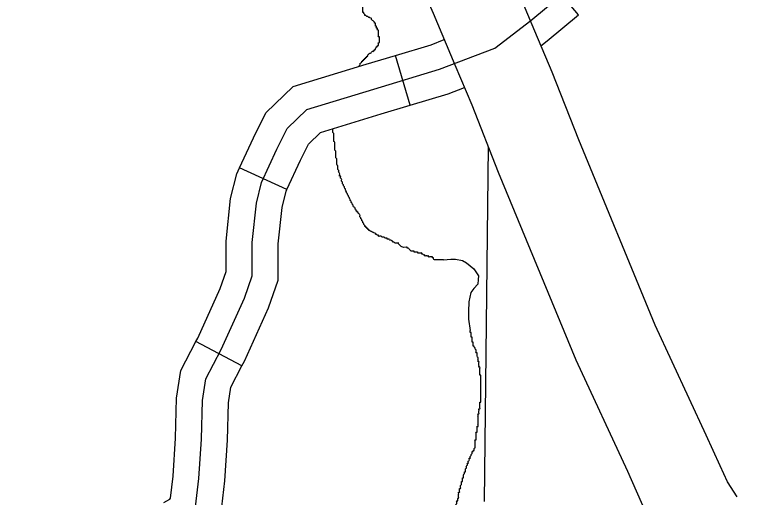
# Model space of a CAD drawing. Extents: x 813775 to 1157140, y 1757555 to 1979907.
# Drawn here: x 1039048 to 1043276, y 1809176 to 1811959 of the extents above; entities that cross this region are included whole.
import ezdxf

# ---------------------------------------------------------------- set-up
doc = ezdxf.new("R2010")
doc.units = 0
for name, color, linetype in [('Level 10', 7, 'Continuous'), ('Level 32', 7, 'Continuous'), ('Level 35', 7, 'Continuous'), ('Level 5', 7, 'Continuous')]:
    doc.layers.add(name, color=color, linetype=linetype)

msp = doc.modelspace()

# ---------------------------------------------------------------- linework, layer by layer
at = {"layer": 'Level 10'}
for points in [[(1041815, 1811765.7), (1042022.3, 1811924), (1042293.8, 1812151.3), (1042599.9, 1812413.2), (1042955.2, 1812744.2), (1043276.1, 1813113.2)], [(1043211.6, 1809179.1), (1043157, 1809264.6), (1043113, 1809357.3), (1043034, 1809534.5), (1042739.7, 1810168.6), (1042298.8, 1811237.2), (1042145, 1811627.4), (1042045.4, 1811862.7), (1041918.5, 1812166.2), (1041751.1, 1812542.1)], [(1041290.7, 1812346.8), (1041459.5, 1811968.1), (1041584.5, 1811668.8), (1041682.1, 1811438.2), (1041835.1, 1811050.2), (1042281.6, 1809967.9), (1042578.9, 1809327.4), (1042658.7, 1809148.3), (1042718.8, 1809021.8), (1042790.2, 1808910)], [(1040149.5, 1809859.9), (1040238.3, 1810027.9), (1040371.6, 1810324.4), (1040416, 1810452.8), (1040416, 1810645.5), (1040440.7, 1810872.8), (1040470.3, 1810991.4), (1040559.1, 1811184.1), (1040618.4, 1811302.6), (1040731.9, 1811411.3), (1041116.9, 1811529.9), (1041497, 1811643.6), (1041815, 1811765.7)], [(1038057.6, 1806940.5), (1038393.2, 1807172.7), (1038689.4, 1807400), (1038867.1, 1807612.5), (1039094.1, 1807899), (1039380.4, 1808220.2), (1039537.4, 1808454.3), (1039823.7, 1808899), (1039937.2, 1808987.9), (1040050.7, 1809057.1), (1040090.2, 1809121.3), (1040110, 1809284.4), (1040124.8, 1809511.6), (1040129.7, 1809734), (1040149.5, 1809859.9)]]:
    msp.add_lwpolyline(points, dxfattribs=at)
at = {"layer": 'Level 32'}
for p, q in [((1042297.2, 1811958.5), (1042104.7, 1812188.6)), ((1041327.7, 1811436.4), (1041241.8, 1811723.8)), ((1040616.5, 1810950.3), (1040344.1, 1811075.9)), ((1040358, 1809933.4), (1040092.8, 1810073.7))]:
    msp.add_line(p, q, dxfattribs=at)
for points in [[(1042080.5, 1811779.7), (1042116, 1811806.8), (1042297.2, 1811958.5)], [(1041241.8, 1811723.8), (1041448.5, 1811785.6), (1041523.6, 1811814.5)], [(1040344.1, 1811075.9), (1040423.9, 1811249), (1040495.8, 1811393), (1040653.8, 1811544.2), (1041073.3, 1811673.5), (1041241.8, 1811723.8)], [(1041327.7, 1811436.4), (1041545.4, 1811501.5), (1041640, 1811537.8)], [(1040616.5, 1810950.3), (1040694.4, 1811119.1), (1040740.9, 1811212.3), (1040810, 1811278.4), (1041160.5, 1811386.4), (1041327.7, 1811436.4)], [(1040092.8, 1810073.7), (1040103.5, 1810093.8), (1040232, 1810379.8), (1040266, 1810478), (1040266, 1810653.6), (1040292.7, 1810899.2), (1040328.2, 1811041.4), (1040344.1, 1811075.9)], [(1040358, 1809933.4), (1040373.1, 1809962), (1040511.1, 1810269), (1040566, 1810427.6), (1040566, 1810637.4), (1040588.7, 1810846.4), (1040612.4, 1810941.4), (1040616.5, 1810950.3)], [(1039907.6, 1809145.5), (1039941.9, 1809166.4), (1039945.3, 1809171.9), (1039960.6, 1809298.3), (1039974.9, 1809518.2), (1039980, 1809747.3), (1040005.1, 1809907.9), (1040092.8, 1810073.7)], [(1040063.7, 1808889.3), (1040159.6, 1808947.8), (1040235.2, 1809070.7), (1040259.4, 1809270.5), (1040274.7, 1809505.1), (1040279.5, 1809720.6), (1040293.8, 1809812), (1040358, 1809933.4)]]:
    msp.add_lwpolyline(points, dxfattribs=at)
at = {"layer": 'Level 35'}
msp.add_lwpolyline([(1041520.3, 1810545.2), (1041561.3, 1810548.3), (1041587.6, 1810549.4), (1041628.6, 1810541.4), (1041652.6, 1810528.9), (1041693.6, 1810493.5), (1041721, 1810453.5), (1041719.9, 1810431.8), (1041716.5, 1810404.4), (1041694.8, 1810379.3), (1041677.7, 1810357.6), (1041666.3, 1810302.8), (1041662.8, 1810246.8), (1041662.8, 1810202.3), (1041673.6, 1810137.2)], dxfattribs=at)
for points in [[(1041099.5, 1811937), (1041093.9, 1811942.6), (1041088.3, 1811942.6), (1041082.7, 1811948.1), (1041077.2, 1811948.1), (1041071.6, 1811953.7), (1041066, 1811953.7), (1041066, 1811959.3), (1041060.4, 1811964.9), (1041060.4, 1811970.5), (1041054.8, 1811970.5), (1041054.8, 1811976), (1041054.8, 1811981.6), (1041054.8, 1811987.2), (1041054.8, 1811992.8), (1041054.8, 1811998.4), (1041054.8, 1812004), (1041054.8, 1812009.5), (1041054.8, 1812015.1), (1041054.8, 1812020.7), (1041054.8, 1812026.3), (1041054.8, 1812031.9), (1041054.8, 1812037.4), (1041054.8, 1812043), (1041054.8, 1812048.6), (1041054.8, 1812054.2), (1041054.8, 1812059.8), (1041060.4, 1812065.3), (1041060.4, 1812070.9), (1041066, 1812070.9), (1041066, 1812076.5), (1041066, 1812082.1), (1041071.6, 1812082.1), (1041071.6, 1812087.7), (1041077.2, 1812087.7), (1041082.7, 1812093.3), (1041088.3, 1812093.3), (1041088.3, 1812098.8), (1041093.9, 1812098.8), (1041099.5, 1812104.4), (1041105.1, 1812104.4), (1041105.1, 1812110), (1041110.6, 1812110), (1041110.6, 1812115.6), (1041116.2, 1812115.6), (1041116.2, 1812121.2), (1041121.8, 1812121.2), (1041121.8, 1812126.7), (1041127.4, 1812126.7), (1041127.4, 1812132.3), (1041127.4, 1812137.9), (1041132.9, 1812137.9), (1041132.9, 1812143.5), (1041138.5, 1812149.1), (1041138.5, 1812154.6), (1041144.1, 1812160.2), (1041144.1, 1812165.8), (1041144.1, 1812171.4), (1041149.7, 1812171.4), (1041149.7, 1812177), (1041149.7, 1812182.6), (1041155.3, 1812188.1), (1041155.3, 1812193.7), (1041155.3, 1812199.3), (1041155.3, 1812204.9), (1041155.3, 1812210.5), (1041155.3, 1812216), (1041155.3, 1812221.6), (1041155.3, 1812227.2), (1041155.3, 1812232.8), (1041155.3, 1812238.4), (1041149.7, 1812238.4), (1041149.7, 1812243.9), (1041149.7, 1812249.5), (1041144.1, 1812255.1), (1041144.1, 1812260.7), (1041138.5, 1812260.7), (1041138.5, 1812266.3), (1041138.5, 1812271.9), (1041138.5, 1812277.4), (1041132.9, 1812277.4), (1041132.9, 1812283), (1041132.9, 1812288.6), (1041132.9, 1812294.2), (1041132.9, 1812299.8), (1041132.9, 1812305.3), (1041132.9, 1812310.9), (1041132.9, 1812316.5), (1041132.9, 1812322.1), (1041132.9, 1812327.7), (1041132.9, 1812333.2)], [(1041032.6, 1811660.4), (1041032.5, 1811663.5), (1041038.1, 1811669.1), (1041038.1, 1811674.7), (1041043.7, 1811680.2), (1041049.3, 1811685.8), (1041049.3, 1811691.4), (1041054.8, 1811691.4), (1041054.8, 1811697), (1041060.4, 1811697), (1041060.4, 1811702.6), (1041066, 1811702.6), (1041066, 1811708.1), (1041071.6, 1811708.1), (1041071.6, 1811713.7), (1041077.2, 1811713.7), (1041077.2, 1811719.3), (1041082.7, 1811719.3), (1041082.7, 1811724.9), (1041088.3, 1811730.5), (1041093.9, 1811736), (1041099.5, 1811736), (1041105.1, 1811741.6), (1041110.6, 1811747.2), (1041116.2, 1811747.2), (1041116.2, 1811752.8), (1041121.8, 1811752.8), (1041121.8, 1811758.4), (1041127.4, 1811758.4), (1041127.4, 1811764), (1041132.9, 1811769.5), (1041132.9, 1811775.1), (1041138.5, 1811775.1), (1041138.5, 1811780.7), (1041144.1, 1811780.7), (1041144.1, 1811786.3), (1041144.1, 1811791.9), (1041144.1, 1811797.4), (1041149.7, 1811797.4), (1041149.7, 1811803), (1041149.7, 1811808.6), (1041149.7, 1811814.2), (1041149.7, 1811819.8), (1041149.7, 1811825.3), (1041149.7, 1811830.9), (1041144.1, 1811830.9), (1041144.1, 1811836.5), (1041144.1, 1811842.1), (1041144.1, 1811847.7), (1041144.1, 1811853.3), (1041144.1, 1811858.8), (1041144.1, 1811864.4), (1041144.1, 1811870), (1041138.5, 1811870), (1041138.5, 1811875.6), (1041138.5, 1811881.2), (1041132.9, 1811881.2), (1041132.9, 1811886.7), (1041132.9, 1811892.3), (1041127.4, 1811892.3), (1041127.4, 1811897.9), (1041127.4, 1811903.5), (1041127.4, 1811909.1), (1041121.8, 1811909.1), (1041121.8, 1811914.7), (1041116.2, 1811920.2), (1041110.6, 1811925.8), (1041105.1, 1811931.4), (1041105.1, 1811937), (1041099.5, 1811937)], [(1040937.7, 1810993.7), (1040932.1, 1810999.3), (1040932.1, 1811004.9), (1040932.1, 1811010.5), (1040926.5, 1811016.1), (1040926.5, 1811021.6), (1040926.5, 1811027.2), (1040920.9, 1811027.2), (1040920.9, 1811032.8), (1040920.9, 1811038.4), (1040920.9, 1811044), (1040915.4, 1811049.5), (1040915.4, 1811055.1), (1040915.4, 1811060.7), (1040909.8, 1811066.3), (1040909.8, 1811071.9), (1040909.8, 1811077.5), (1040909.8, 1811083), (1040909.8, 1811088.6), (1040904.2, 1811094.2), (1040904.2, 1811099.8), (1040904.2, 1811105.4), (1040904.2, 1811110.9), (1040904.2, 1811116.5), (1040904.2, 1811122.1), (1040904.2, 1811127.7), (1040898.6, 1811133.3), (1040898.6, 1811138.8), (1040898.6, 1811150), (1040898.6, 1811155.6), (1040898.6, 1811161.2), (1040898.6, 1811166.8), (1040898.6, 1811172.3), (1040893.1, 1811177.9), (1040893.1, 1811183.5), (1040893.1, 1811189.1), (1040893.1, 1811194.7), (1040893.1, 1811200.2), (1040893.1, 1811205.8), (1040893.1, 1811217), (1040893.1, 1811222.6), (1040887.5, 1811228.1), (1040887.5, 1811233.7), (1040887.5, 1811239.3), (1040887.5, 1811244.9), (1040887.5, 1811250.5), (1040887.5, 1811256.1), (1040887.5, 1811261.6), (1040887.5, 1811267.2), (1040887.5, 1811272.8), (1040881.9, 1811278.4), (1040881.9, 1811284), (1040881.9, 1811289.5), (1040881.9, 1811295.1), (1040881.9, 1811300.4)], [(1041261.3, 1810642.1), (1041255.7, 1810642.1), (1041250.1, 1810642.1), (1041244.5, 1810642.1), (1041238.9, 1810642.1), (1041233.4, 1810647.7), (1041227.8, 1810647.7), (1041227.8, 1810653.3), (1041222.2, 1810653.3), (1041216.6, 1810658.9), (1041211, 1810658.9), (1041205.5, 1810664.4), (1041199.9, 1810664.4), (1041194.3, 1810664.4), (1041194.3, 1810670), (1041188.7, 1810670), (1041183.2, 1810670), (1041177.6, 1810675.6), (1041172, 1810675.6), (1041166.4, 1810675.6), (1041160.8, 1810681.2), (1041155.3, 1810681.2), (1041149.7, 1810681.2), (1041144.1, 1810681.2), (1041144.1, 1810686.8), (1041138.5, 1810686.8), (1041132.9, 1810692.3), (1041127.4, 1810692.3), (1041127.4, 1810697.9), (1041121.8, 1810697.9), (1041116.2, 1810703.5), (1041110.6, 1810703.5), (1041105.1, 1810709.1), (1041099.5, 1810709.1), (1041093.9, 1810714.7), (1041088.3, 1810714.7), (1041088.3, 1810720.2), (1041082.7, 1810720.2), (1041082.7, 1810725.8), (1041077.2, 1810725.8), (1041077.2, 1810731.4), (1041071.6, 1810731.4), (1041071.6, 1810737), (1041066, 1810737), (1041066, 1810742.6), (1041060.4, 1810748.2), (1041060.4, 1810753.7), (1041054.8, 1810759.3), (1041054.8, 1810764.9), (1041049.3, 1810770.5), (1041049.3, 1810776.1), (1041043.7, 1810781.6), (1041043.7, 1810787.2), (1041038.1, 1810792.8), (1041038.1, 1810798.4), (1041038.1, 1810804), (1041032.5, 1810809.5), (1041026.9, 1810815.1), (1041026.9, 1810820.7), (1041021.4, 1810820.7), (1041021.4, 1810826.3), (1041015.8, 1810826.3), (1041015.8, 1810831.9), (1041010.2, 1810837.5), (1041010.2, 1810843), (1041004.6, 1810848.6), (1040999.1, 1810854.2), (1040999.1, 1810859.8), (1040993.5, 1810865.4), (1040993.5, 1810870.9), (1040987.9, 1810876.5), (1040987.9, 1810882.1), (1040982.3, 1810887.7), (1040982.3, 1810893.3), (1040976.7, 1810898.8), (1040976.7, 1810904.4), (1040971.2, 1810910), (1040971.2, 1810915.6), (1040965.6, 1810921.2), (1040965.6, 1810926.8), (1040960, 1810932.3), (1040960, 1810937.9), (1040954.4, 1810949.1), (1040954.4, 1810954.7), (1040948.8, 1810960.2), (1040948.8, 1810965.8), (1040943.3, 1810971.4), (1040943.3, 1810977), (1040937.7, 1810982.6), (1040937.7, 1810988.1), (1040937.7, 1810993.7)], [(1041520.3, 1810545.2), (1041517.3, 1810545.2), (1041511.8, 1810545.2), (1041506.2, 1810545.2), (1041500.6, 1810545.2), (1041495, 1810545.2), (1041489.4, 1810545.2), (1041483.9, 1810545.2), (1041478.3, 1810545.2), (1041472.7, 1810545.2), (1041467.1, 1810545.2), (1041461.6, 1810550.8), (1041461.6, 1810556.4), (1041456, 1810556.4), (1041456, 1810562), (1041450.4, 1810562), (1041444.8, 1810562), (1041439.2, 1810562), (1041433.7, 1810562), (1041433.7, 1810567.5), (1041428.1, 1810567.5), (1041422.5, 1810567.5), (1041416.9, 1810567.5), (1041411.3, 1810567.5), (1041411.3, 1810573.1), (1041405.8, 1810573.1), (1041400.2, 1810578.7), (1041394.6, 1810578.7), (1041394.6, 1810584.3), (1041389, 1810584.3), (1041383.5, 1810584.3), (1041377.9, 1810584.3), (1041372.3, 1810584.3), (1041372.3, 1810589.9), (1041366.7, 1810589.9), (1041361.1, 1810589.9), (1041355.6, 1810589.9), (1041350, 1810589.9), (1041350, 1810595.4), (1041344.4, 1810595.4), (1041338.8, 1810595.4), (1041333.2, 1810595.4), (1041327.7, 1810601), (1041322.1, 1810606.6), (1041316.5, 1810612.2), (1041310.9, 1810612.2), (1041310.9, 1810617.8), (1041305.3, 1810617.8), (1041255.7, 1810642.1)], [(1041729.3, 1809719.2), (1041729.3, 1809724.8), (1041734.9, 1809724.8), (1041734.9, 1809730.3), (1041734.9, 1809735.9), (1041734.9, 1809741.5), (1041734.9, 1809747.1), (1041734.9, 1809752.7), (1041734.9, 1809758.2), (1041734.9, 1809763.8), (1041734.9, 1809769.4), (1041734.9, 1809775), (1041734.9, 1809780.6), (1041734.9, 1809786.2), (1041734.9, 1809791.7), (1041734.9, 1809797.3), (1041734.9, 1809802.9), (1041734.9, 1809808.5), (1041734.9, 1809814.1), (1041734.9, 1809819.6), (1041734.9, 1809825.2), (1041734.9, 1809830.8), (1041734.9, 1809836.4), (1041734.9, 1809842), (1041734.9, 1809847.5), (1041734.9, 1809853.1), (1041734.9, 1809858.7), (1041734.9, 1809864.3), (1041734.9, 1809869.9), (1041734.9, 1809875.5), (1041734.9, 1809881), (1041729.3, 1809881), (1041729.3, 1809886.6), (1041729.3, 1809892.2), (1041729.3, 1809897.8), (1041729.3, 1809903.4), (1041729.3, 1809908.9), (1041729.3, 1809914.5), (1041729.3, 1809920.1), (1041729.3, 1809925.7), (1041723.8, 1809925.7), (1041723.8, 1809931.3), (1041723.8, 1809936.8), (1041723.8, 1809942.4), (1041723.8, 1809948), (1041723.8, 1809953.6), (1041723.8, 1809959.2), (1041718.2, 1809959.2), (1041718.2, 1809964.8), (1041718.2, 1809970.3), (1041718.2, 1809975.9), (1041718.2, 1809981.5), (1041712.6, 1809987.1), (1041712.6, 1809992.7), (1041712.6, 1809998.2), (1041712.6, 1810003.8), (1041712.6, 1810009.4), (1041707, 1810009.4), (1041707, 1810015), (1041707, 1810020.6), (1041707, 1810026.1), (1041701.4, 1810031.7), (1041701.4, 1810037.3), (1041695.9, 1810042.9), (1041695.9, 1810048.5), (1041690.3, 1810048.5), (1041690.3, 1810054.1), (1041690.3, 1810059.6), (1041690.3, 1810065.2), (1041690.3, 1810070.8), (1041684.7, 1810070.8), (1041684.7, 1810076.4), (1041684.7, 1810082), (1041684.7, 1810087.5), (1041684.7, 1810093.1), (1041684.7, 1810098.7), (1041679.1, 1810098.7), (1041679.1, 1810104.3), (1041679.1, 1810109.9), (1041679.1, 1810115.4), (1041679.1, 1810121), (1041679.1, 1810126.6), (1041673.6, 1810126.6), (1041673.6, 1810132.2), (1041673.6, 1810137.2)], [(1041628.9, 1809278.2), (1041628.9, 1809283.8), (1041628.9, 1809289.4), (1041634.5, 1809289.4), (1041634.5, 1809295), (1041634.5, 1809300.6), (1041634.5, 1809306.2), (1041640.1, 1809311.7), (1041640.1, 1809317.3), (1041640.1, 1809322.9), (1041645.7, 1809322.9), (1041645.7, 1809328.5), (1041645.7, 1809334.1), (1041645.7, 1809339.6), (1041651.2, 1809345.2), (1041651.2, 1809350.8), (1041651.2, 1809356.4), (1041656.8, 1809362), (1041656.8, 1809367.6), (1041656.8, 1809373.1), (1041662.4, 1809373.1), (1041662.4, 1809378.7), (1041662.4, 1809384.3), (1041668, 1809389.9), (1041668, 1809395.5), (1041668, 1809401), (1041673.6, 1809401), (1041673.6, 1809406.6), (1041673.6, 1809412.2), (1041679.1, 1809417.8), (1041679.1, 1809423.4), (1041684.7, 1809428.9), (1041684.7, 1809434.5), (1041684.7, 1809440.1), (1041690.3, 1809440.1), (1041690.3, 1809445.7), (1041695.9, 1809445.7), (1041695.9, 1809451.3), (1041695.9, 1809456.9), (1041701.4, 1809462.4), (1041701.4, 1809468), (1041701.4, 1809473.6), (1041701.4, 1809479.2), (1041701.4, 1809484.8), (1041701.4, 1809490.3), (1041701.4, 1809495.9), (1041701.4, 1809501.5), (1041701.4, 1809507.1), (1041707, 1809507.1), (1041707, 1809512.7), (1041707, 1809518.2), (1041707, 1809523.8), (1041707, 1809529.4), (1041707, 1809535), (1041707, 1809540.6), (1041707, 1809546.2), (1041707, 1809551.7), (1041712.6, 1809551.7), (1041712.6, 1809557.3), (1041712.6, 1809562.9), (1041712.6, 1809568.5), (1041712.6, 1809574.1), (1041712.6, 1809579.6), (1041712.6, 1809585.2), (1041718.2, 1809585.2), (1041718.2, 1809590.8), (1041718.2, 1809596.4), (1041718.2, 1809602), (1041718.2, 1809607.5), (1041718.2, 1809613.1), (1041718.2, 1809618.7), (1041718.2, 1809624.3), (1041718.2, 1809629.9), (1041718.2, 1809635.5), (1041718.2, 1809641), (1041718.2, 1809646.6), (1041718.2, 1809652.2), (1041718.2, 1809657.8), (1041723.8, 1809657.8), (1041723.8, 1809663.4), (1041723.8, 1809668.9), (1041723.8, 1809674.5), (1041723.8, 1809680.1), (1041723.8, 1809685.7), (1041729.3, 1809685.7), (1041729.3, 1809691.3), (1041729.3, 1809696.8), (1041729.3, 1809702.4), (1041729.3, 1809708), (1041729.3, 1809713.6), (1041729.3, 1809719.2)], [(1041467.1, 1808882), (1041472.7, 1808882), (1041472.7, 1808887.6), (1041478.3, 1808887.6), (1041478.3, 1808893.1), (1041478.3, 1808898.7), (1041483.9, 1808898.7), (1041483.9, 1808904.3), (1041483.9, 1808909.9), (1041489.4, 1808909.9), (1041489.4, 1808915.5), (1041495, 1808921), (1041495, 1808926.6), (1041500.6, 1808932.2), (1041500.6, 1808937.8), (1041506.2, 1808937.8), (1041506.2, 1808943.4), (1041511.8, 1808943.4), (1041511.8, 1808949), (1041517.3, 1808954.5), (1041522.9, 1808954.5), (1041522.9, 1808960.1), (1041528.5, 1808960.1), (1041528.5, 1808965.7), (1041534.1, 1808971.3), (1041534.1, 1808976.9), (1041539.7, 1808976.9), (1041539.7, 1808982.4), (1041545.2, 1808988), (1041545.2, 1808993.6), (1041550.8, 1808993.6), (1041550.8, 1808999.2), (1041550.8, 1809004.8), (1041556.4, 1809010.3), (1041556.4, 1809015.9), (1041556.4, 1809021.5), (1041562, 1809021.5), (1041562, 1809027.1), (1041562, 1809032.7), (1041567.6, 1809038.3), (1041567.6, 1809043.8), (1041567.6, 1809049.4), (1041573.1, 1809055), (1041573.1, 1809060.6), (1041573.1, 1809066.2), (1041573.1, 1809071.7), (1041578.7, 1809071.7), (1041578.7, 1809077.3), (1041578.7, 1809082.9), (1041578.7, 1809088.5), (1041584.3, 1809088.5), (1041584.3, 1809094.1), (1041584.3, 1809099.6), (1041584.3, 1809105.2), (1041584.3, 1809110.8), (1041584.3, 1809116.4), (1041589.9, 1809116.4), (1041589.9, 1809122), (1041589.9, 1809127.6), (1041589.9, 1809133.1), (1041595.4, 1809138.7), (1041595.4, 1809144.3), (1041595.4, 1809149.9), (1041595.4, 1809155.5), (1041601, 1809155.5), (1041601, 1809161), (1041601, 1809166.6), (1041601, 1809172.2), (1041606.6, 1809172.2), (1041606.6, 1809177.8), (1041606.6, 1809183.4), (1041606.6, 1809188.9), (1041606.6, 1809194.5), (1041606.6, 1809200.1), (1041606.6, 1809205.7), (1041612.2, 1809205.7), (1041612.2, 1809211.3), (1041612.2, 1809216.9), (1041612.2, 1809222.4), (1041612.2, 1809228), (1041617.8, 1809228), (1041617.8, 1809233.6), (1041617.8, 1809239.2), (1041617.8, 1809244.8), (1041623.3, 1809250.3), (1041623.3, 1809255.9), (1041623.3, 1809261.5), (1041623.3, 1809267.1), (1041628.9, 1809267.1), (1041628.9, 1809272.7), (1041628.9, 1809278.2)]]:
    msp.add_spline(points, degree=3, dxfattribs=at)
at = {"layer": 'Level 5'}
msp.add_lwpolyline([(1041776.3, 1811199.2), (1041754.2, 1809151.6)], dxfattribs=at)

doc.saveas('drawing.dxf')
